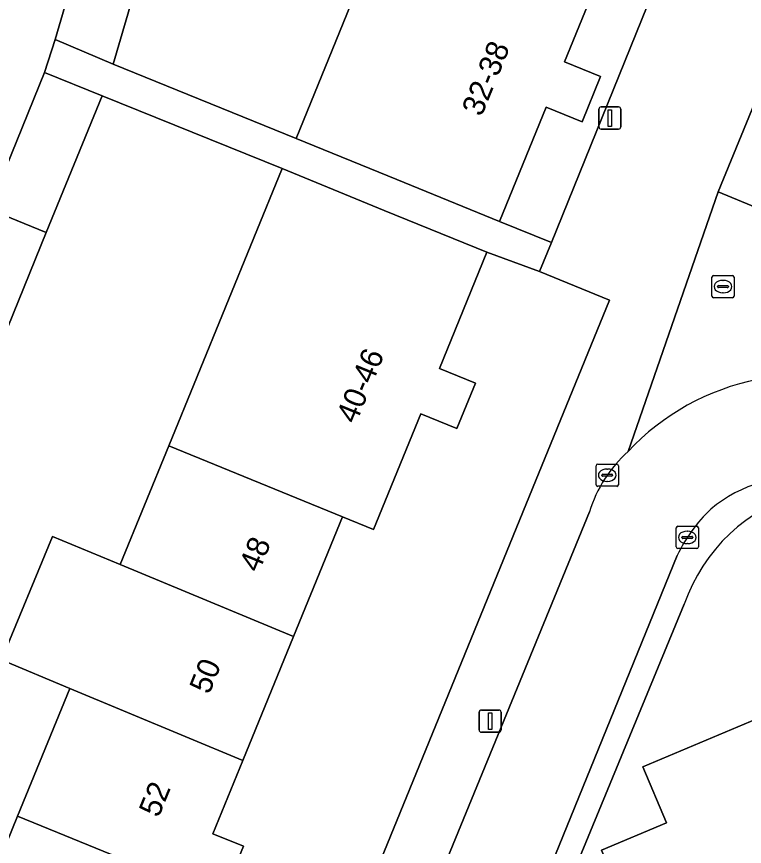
# Model space of a CAD drawing. Extents: x 157767 to 159172, y 387839 to 389425.
# Drawn here: x 158781.55 to 158814.36, y 388596.55 to 388633.95 of the extents above; entities that cross this region are included whole.
import ezdxf

# ---------------------------------------------------------------- set-up
doc = ezdxf.new("R2010")
doc.units = 0
for name, color, linetype in [('IMGEO_Erf', 7, 'Continuous'), ('IMGEO_Kolk', 7, 'Continuous'), ('IMGEO_Lichtmast', 7, 'Continuous'), ('IMGEO_Muur', 7, 'Continuous'), ('IMGEO_Pand', 7, 'Continuous'), ('IMGEO_Pand_nummerreeks', 7, 'Continuous'), ('IMGEO_Parkeervlak_open', 7, 'Continuous'), ('IMGEO_Rijbaan_lokaal_open', 7, 'Continuous'), ('IMGEO_Rioolput', 7, 'Continuous'), ('IMGEO_Voetpad_open', 7, 'Continuous')]:
    doc.layers.add(name, color=color, linetype=linetype)

msp = doc.modelspace()

# ---------------------------------------------------------------- linework, layer by layer
at = {"layer": 'IMGEO_Erf'}
for points in [[(158808.39, 388637.14), (158806.255, 388631.911), (158807.876, 388631.25), (158807.042, 388629.204), (158805.42, 388629.866), (158803.317, 388624.715), (158805.658, 388623.767), (158820.14, 388659.525)], [(158787.763, 388638.183), (158785.907, 388631.802), (158794.146, 388628.458), (158799.223, 388640.896)], [(158779.332, 388592.378), (158781.59, 388597.906), (158783.946, 388603.671), (158780.865, 388604.953), (158783.171, 388610.515), (158786.225, 388609.249), (158788.414, 388614.606), (158793.518, 388627.097), (158785.401, 388630.379), (158782.886, 388624.219), (158780.372, 388618.059), (158777.778, 388619.117), (158777.3, 388617.967), (158779.885, 388616.929), (158778.1, 388612.479), (158776.33, 388608.066), (158773.744, 388609.104), (158772.737, 388606.8), (158775.327, 388605.745), (158773.483, 388601.218), (158771.735, 388596.927), (158769.145, 388597.982), (158768.177, 388595.691)], [(158783.858, 388561.402), (158804.806, 388612.677), (158808.275, 388621.169), (158805.129, 388622.461), (158802.748, 388623.326), (158800.611, 388618.096), (158802.231, 388617.434), (158801.395, 388615.388), (158799.774, 388616.05), (158797.641, 388610.829), (158796.237, 388611.403), (158794.034, 388606.012), (158791.751, 388600.423), (158790.401, 388597.12), (158791.775, 388596.558), (158790.79, 388594.148), (158789.903, 388591.976), (158788.502, 388592.548), (158787.131, 388589.192), (158784.872, 388583.665), (158782.68, 388578.3), (158782.634, 388578.188), (158784.028, 388577.585), (158781.784, 388572.09)], [(158811.648, 388607.468), (158809.197, 388601.531), (158805.049, 388591.482), (158827.692, 388537.782), (158830.135, 388538.835), (158851.194, 388547.689), (158848.19, 388554.823), (158853.199, 388556.956), (158856.214, 388549.827), (158857.186, 388550.238), (158837.723, 388596.325)], [(158814.955, 388579.663), (158814.087, 388581.728), (158813.377, 388581.43), (158812.577, 388581.756), (158811.426, 388584.493), (158811.325, 388584.45), (158811.283, 388584.551), (158808.959, 388590.079), (158807.99, 388592.384), (158809.359, 388592.959), (158807.921, 388596.381), (158810.845, 388597.61), (158809.785, 388600.132), (158816.357, 388602.895)]]:
    msp.add_lwpolyline(points, dxfattribs=at)
msp.add_arc((158819.142, 388604.86), 7.935, 105.7908, 160.8155, dxfattribs=at)
at = {"layer": 'IMGEO_Kolk'}
for p, q in [((158807.753, 388613.778), (158808.605, 388613.778)), ((158807.678, 388612.852), (158807.678, 388613.704)), ((158808.166, 388613.558), (158808.191, 388613.558)), ((158808.679, 388613.704), (158808.679, 388612.852)), ((158807.937, 388613.272), (158807.937, 388613.284)), ((158808.375, 388613.235), (158807.977, 388613.235)), ((158807.98, 388613.321), (158808.378, 388613.321)), ((158808.421, 388613.284), (158808.421, 388613.272)), ((158808.605, 388612.778), (158807.753, 388612.778)), ((158808.189, 388612.998), (158808.164, 388612.998)), ((158811.288, 388610.049), (158811.288, 388610.901)), ((158811.363, 388610.975), (158812.215, 388610.975)), ((158812.289, 388610.901), (158812.289, 388610.049)), ((158811.547, 388610.469), (158811.547, 388610.481)), ((158811.985, 388610.432), (158811.587, 388610.432)), ((158811.59, 388610.518), (158811.988, 388610.518)), ((158811.776, 388610.755), (158811.801, 388610.755)), ((158812.031, 388610.481), (158812.031, 388610.469)), ((158811.799, 388610.195), (158811.774, 388610.195)), ((158812.215, 388609.975), (158811.363, 388609.975))]:
    msp.add_line(p, q, dxfattribs=at)
for points in [[(158807.753, 388613.778), (158808.605, 388613.778)], [(158807.678, 388612.852), (158807.678, 388613.704)], [(158808.679, 388613.704), (158808.679, 388612.852)], [(158808.605, 388612.778), (158807.753, 388612.778)], [(158811.288, 388610.049), (158811.288, 388610.901)], [(158811.363, 388610.975), (158812.215, 388610.975)], [(158812.289, 388610.901), (158812.289, 388610.049)], [(158812.215, 388609.975), (158811.363, 388609.975)]]:
    msp.add_lwpolyline(points, dxfattribs=at)
for centre, radius, start, end in [((158807.755, 388613.702), 0.0765, 91.552, 178.448), ((158807.755, 388613.702), 0.0765, 91.552, 178.448), ((158808.603, 388613.702), 0.0765, 1.552, 88.448), ((158808.603, 388613.702), 0.0765, 1.552, 88.448), ((158807.977, 388613.281), 0.0403, 85.8775, 175.7526), ((158807.974, 388613.271), 0.0366, 178.938, 274.7102), ((158808.378, 388613.278), 0.043, 264.8664, 352.4533), ((158808.382, 388613.283), 0.0386, 1.7309, 96.639), ((158807.755, 388612.854), 0.0765, 181.552, 268.448), ((158807.755, 388612.854), 0.0765, 181.552, 268.448), ((158808.603, 388612.854), 0.0765, 271.552, 358.448), ((158808.603, 388612.854), 0.0765, 271.552, 358.448), ((158811.365, 388610.899), 0.0765, 91.552, 178.448), ((158811.365, 388610.899), 0.0765, 91.552, 178.448), ((158812.213, 388610.899), 0.0765, 1.552, 88.448), ((158812.213, 388610.899), 0.0765, 1.552, 88.448), ((158811.587, 388610.478), 0.0403, 85.8775, 175.7526), ((158811.584, 388610.468), 0.0366, 178.938, 274.7102), ((158811.988, 388610.475), 0.043, 264.8664, 352.4533), ((158811.992, 388610.48), 0.0386, 1.7309, 96.639), ((158811.365, 388610.051), 0.0765, 181.552, 268.448), ((158811.365, 388610.051), 0.0765, 181.552, 268.448), ((158812.213, 388610.051), 0.0765, 271.552, 358.448), ((158812.213, 388610.051), 0.0765, 271.552, 358.448)]:
    msp.add_arc(centre, radius, start, end, dxfattribs=at)
for centre, major_axis, ratio, start_param, end_param in [((158808.165, 388613.278), (-0.387, 0.002), 0.722429, 4.712389, 7.853982), ((158808.19, 388613.278), (-0.39, 0.002), 0.717154, 1.570796, 4.712389), ((158811.775, 388610.475), (-0.387, 0.002), 0.722429, 4.712389, 7.853982), ((158811.8, 388610.475), (-0.39, 0.002), 0.717154, 1.570796, 4.712389)]:
    msp.add_ellipse(centre, major_axis=major_axis, ratio=ratio, start_param=start_param, end_param=end_param, dxfattribs=at)
at = {"layer": 'IMGEO_Lichtmast'}
for p, q in [((158807.901, 388629.879), (158808.691, 388629.879)), ((158808.691, 388629.879), (158807.901, 388629.879)), ((158807.801, 388628.979), (158807.801, 388629.779)), ((158807.801, 388629.779), (158807.801, 388628.979)), ((158808.791, 388629.779), (158808.791, 388628.979)), ((158808.791, 388628.979), (158808.791, 388629.779)), ((158808.691, 388628.879), (158807.901, 388628.879)), ((158807.901, 388628.879), (158808.691, 388628.879)), ((158802.402, 388601.795), (158802.402, 388602.595)), ((158802.402, 388602.595), (158802.402, 388601.795)), ((158802.502, 388602.695), (158803.292, 388602.695)), ((158803.292, 388602.695), (158802.502, 388602.695)), ((158803.392, 388602.595), (158803.392, 388601.795)), ((158803.392, 388601.795), (158803.392, 388602.595)), ((158803.292, 388601.695), (158802.502, 388601.695)), ((158802.502, 388601.695), (158803.292, 388601.695))]:
    msp.add_line(p, q, dxfattribs=at)
for points in [[(158808.221, 388629.754), (158808.371, 388629.754), (158808.371, 388629.004), (158808.221, 388629.004), (158808.221, 388629.754)], [(158802.822, 388602.57), (158802.972, 388602.57), (158802.972, 388601.82), (158802.822, 388601.82), (158802.822, 388602.57)]]:
    msp.add_lwpolyline(points, dxfattribs=at)
for centre, start, end in [((158807.901, 388629.779), 90, 180), ((158807.901, 388629.779), 90, 180), ((158808.691, 388629.779), 0, 90), ((158808.691, 388629.779), 360, 90), ((158807.901, 388628.979), 180, 270), ((158807.901, 388628.979), 180, 270), ((158808.691, 388628.979), 270, 0), ((158808.691, 388628.979), 270, 0), ((158802.502, 388602.595), 90, 180), ((158802.502, 388602.595), 90, 180), ((158803.292, 388602.595), 0, 90), ((158803.292, 388602.595), 360, 90), ((158802.502, 388601.795), 180, 270), ((158802.502, 388601.795), 180, 270), ((158803.292, 388601.795), 270, 0), ((158803.292, 388601.795), 270, 0)]:
    msp.add_arc(centre, 0.1, start, end, dxfattribs=at)
at = {"layer": 'IMGEO_Muur'}
msp.add_lwpolyline([(158811.648, 388607.468), (158809.197, 388601.531)], dxfattribs=at)
msp.add_arc((158819.142, 388604.86), 7.935, 105.7908, 160.8155, dxfattribs=at)
at = {"layer": 'IMGEO_Pand'}
for points in [[(158799.223, 388640.896), (158794.146, 388628.458), (158798.688, 388626.604), (158803.317, 388624.715), (158805.42, 388629.866), (158807.042, 388629.204), (158807.876, 388631.25), (158806.255, 388631.911), (158808.39, 388637.14), (158807.033, 388637.696)], [(158785.1, 388639.139), (158783.293, 388632.924), (158785.907, 388631.802), (158787.763, 388638.183)], [(158782.886, 388624.219), (158785.401, 388630.379), (158782.807, 388631.437), (158780.292, 388625.277)], [(158796.237, 388611.403), (158797.641, 388610.829), (158799.774, 388616.05), (158801.395, 388615.388), (158802.231, 388617.434), (158800.611, 388618.096), (158802.748, 388623.326), (158798.12, 388625.217), (158793.518, 388627.097), (158788.414, 388614.606)], [(158782.886, 388624.219), (158780.292, 388625.277), (158777.778, 388619.117), (158780.372, 388618.059)], [(158786.225, 388609.249), (158794.034, 388606.012), (158796.237, 388611.403), (158788.414, 388614.606)], [(158794.034, 388606.012), (158786.225, 388609.249), (158783.171, 388610.515), (158780.865, 388604.953), (158783.946, 388603.671), (158791.751, 388600.423)], [(158790.79, 388594.148), (158791.775, 388596.558), (158790.401, 388597.12), (158791.751, 388600.423), (158783.946, 388603.671), (158781.59, 388597.906)], [(158808.959, 388590.079), (158816.998, 388593.379), (158820.931, 388595.116), (158817.941, 388602.23), (158816.357, 388602.895), (158809.785, 388600.132), (158810.845, 388597.61), (158807.921, 388596.381), (158809.359, 388592.959), (158807.99, 388592.384)], [(158787.131, 388589.192), (158788.502, 388592.548), (158789.903, 388591.976), (158790.79, 388594.148), (158781.59, 388597.906), (158779.332, 388592.378)]]:
    msp.add_lwpolyline(points, close=True, dxfattribs=at)
at = {"layer": 'IMGEO_Parkeervlak_open'}
msp.add_lwpolyline([(158828.442, 388648.544), (158823.292, 388650.696), (158813.178, 388626.059), (158818.335, 388623.918)], close=True, dxfattribs=at)
at = {"layer": 'IMGEO_Rijbaan_lokaal_open'}
msp.add_lwpolyline([(158807.372, 388611.628), (158796.251, 388584.524), (158787.522, 388563.315), (158791.734, 388561.582), (158798.024, 388576.976), (158811.331, 388609.661)], dxfattribs=at)
for centre, radius, start, end in [((158817.041, 388606.946), 10.844, 101.0381, 136.9663), ((158813.213, 388609.8), 6.12, 132.033, 162.6245), ((158816.774, 388607.085), 6.095, 81.0688, 130.0873), ((158817.831, 388606.529), 7.216, 133.6679, 154.2708)]:
    msp.add_arc(centre, radius, start, end, dxfattribs=at)
at = {"layer": 'IMGEO_Rioolput'}
for p, q in [((158812.895, 388621.354), (158812.895, 388622.206)), ((158812.97, 388622.28), (158813.822, 388622.28)), ((158813.383, 388622.06), (158813.408, 388622.06)), ((158813.896, 388622.206), (158813.896, 388621.354)), ((158813.154, 388621.774), (158813.154, 388621.786)), ((158813.592, 388621.737), (158813.194, 388621.737)), ((158813.197, 388621.823), (158813.595, 388621.823)), ((158813.638, 388621.786), (158813.638, 388621.774)), ((158813.822, 388621.28), (158812.97, 388621.28)), ((158813.406, 388621.5), (158813.381, 388621.5))]:
    msp.add_line(p, q, dxfattribs=at)
for points in [[(158812.895, 388621.354), (158812.895, 388622.206)], [(158812.97, 388622.28), (158813.822, 388622.28)], [(158813.896, 388622.206), (158813.896, 388621.354)], [(158813.822, 388621.28), (158812.97, 388621.28)]]:
    msp.add_lwpolyline(points, dxfattribs=at)
for centre, radius, start, end in [((158812.972, 388622.204), 0.0765, 91.552, 178.448), ((158812.972, 388622.204), 0.0765, 91.552, 178.448), ((158813.82, 388622.204), 0.0765, 1.552, 88.448), ((158813.82, 388622.204), 0.0765, 1.552, 88.448), ((158813.194, 388621.783), 0.0403, 85.8775, 175.7526), ((158813.191, 388621.773), 0.0366, 178.938, 274.7102), ((158813.595, 388621.78), 0.043, 264.8664, 352.4533), ((158813.599, 388621.785), 0.0386, 1.7309, 96.639), ((158812.972, 388621.356), 0.0765, 181.552, 268.448), ((158812.972, 388621.356), 0.0765, 181.552, 268.448), ((158813.82, 388621.356), 0.0765, 271.552, 358.448), ((158813.82, 388621.356), 0.0765, 271.552, 358.448)]:
    msp.add_arc(centre, radius, start, end, dxfattribs=at)
for centre, major_axis, ratio, start_param, end_param in [((158813.382, 388621.78), (-0.387, 0.002), 0.722429, 4.712389, 7.853982), ((158813.407, 388621.78), (-0.39, 0.002), 0.717154, 1.570796, 4.712389)]:
    msp.add_ellipse(centre, major_axis=major_axis, ratio=ratio, start_param=start_param, end_param=end_param, dxfattribs=at)
at = {"layer": 'IMGEO_Voetpad_open'}
for points in [[(158823.032, 388655.085), (158824.169, 388657.847), (158820.14, 388659.525), (158805.658, 388623.767), (158805.129, 388622.461), (158808.275, 388621.169), (158804.806, 388612.677), (158783.858, 388561.402), (158786.468, 388560.754), (158787.522, 388563.315), (158796.251, 388584.524), (158807.372, 388611.628)], [(158809.115, 388614.346), (158813.178, 388626.059), (158823.292, 388650.696)], [(158753.405, 388580.089), (158757.611, 388576.443), (158757.752, 388576.771), (158759.533, 388581.136), (158761.318, 388585.508), (158762.463, 388585.041), (158763.438, 388587.417), (158765.189, 388591.704), (158767.013, 388596.167), (158768.177, 388595.691), (158769.145, 388597.982), (158770.893, 388602.273), (158772.737, 388606.8), (158773.744, 388609.104), (158775.521, 388613.532), (158777.3, 388617.967), (158777.778, 388619.117), (158780.292, 388625.277), (158782.807, 388631.437), (158783.293, 388632.924), (158785.1, 388639.139)], [(158849.228, 388593.301), (158847.551, 388594.611), (158818.268, 388623.756), (158818.335, 388623.918), (158813.178, 388626.059), (158809.115, 388614.346)], [(158811.331, 388609.661), (158798.024, 388576.976), (158791.734, 388561.582), (158790.686, 388559.018), (158787.327, 388550.798)], [(158809.197, 388601.531), (158811.648, 388607.468)], [(158788.416, 388550.72), (158790.765, 388556.414), (158792.029, 388559.451), (158796.412, 388570.214), (158801.681, 388583.135), (158805.049, 388591.482), (158809.197, 388601.531)]]:
    msp.add_lwpolyline(points, dxfattribs=at)
msp.add_lwpolyline([(158785.907, 388631.802), (158783.293, 388632.924), (158782.807, 388631.437), (158785.401, 388630.379), (158793.518, 388627.097), (158798.12, 388625.217), (158802.748, 388623.326), (158805.129, 388622.461), (158805.658, 388623.767), (158803.317, 388624.715), (158798.688, 388626.604), (158794.146, 388628.458)], close=True, dxfattribs=at)
for centre, radius, start, end in [((158817.041, 388606.946), 10.844, 101.0381, 136.9663), ((158813.213, 388609.8), 6.12, 132.033, 162.6245), ((158816.774, 388607.085), 6.095, 81.0688, 130.0873), ((158819.142, 388604.86), 7.935, 105.7908, 160.8155), ((158817.831, 388606.529), 7.216, 133.6679, 154.2708)]:
    msp.add_arc(centre, radius, start, end, dxfattribs=at)

# ---------------------------------------------------------------- texts
at = {"layer": 'IMGEO_Pand_nummerreeks'}
for s, rotation, p in [('32-38', 67.7919, (158802.51, 388629.406)), ('40-46', 67.7722, (158796.849, 388615.554)), ('48', 67.7878, (158792.47, 388608.85)), ('50', 67.7866, (158790.228, 388603.359)), ('52', 67.6309, (158787.949, 388597.808))]:
    msp.add_text(s, height=1, rotation=rotation, dxfattribs=at).set_placement(p)

doc.saveas('drawing.dxf')
